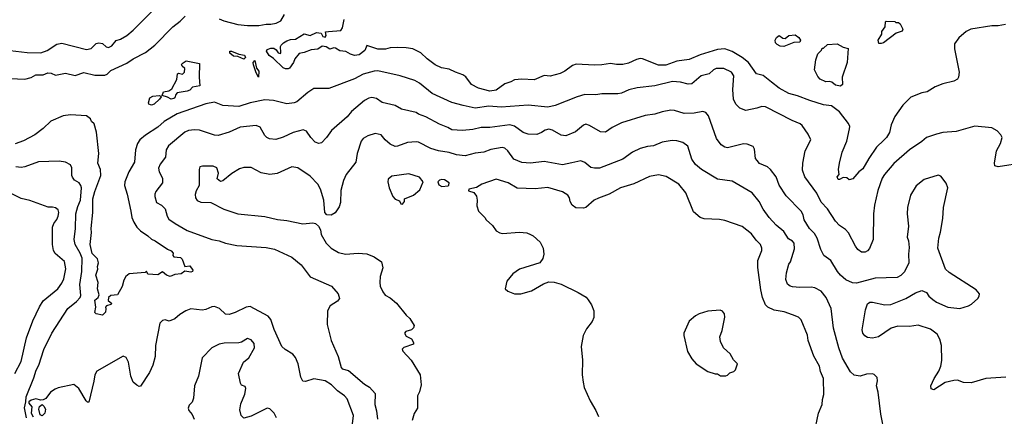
# Model space of a CAD drawing. Extents: x 1678431 to 1860718, y 384618 to 522882.
# Tile 387 of 473: x 1814823 to 1822826, y 427668 to 430892. Entities that reach past the tile are written whole.
import ezdxf

# ---------------------------------------------------------------- set-up
doc = ezdxf.new("R2010")
doc.units = 0

msp = doc.modelspace()

# ---------------------------------------------------------------- linework, layer by layer
at = {"layer": '0CON10XD'}
for points in [[(1814745, 430641.4), (1814884.5, 430624.5), (1814995, 430621.9), (1815045, 430640.6), (1815125, 430691.9), (1815165, 430701.4), (1815365, 430651.1), (1815405, 430656.9), (1815445, 430700), (1815465, 430704.2), (1815495, 430699.2), (1815525, 430672.9), (1815545, 430665.7), (1815571.4, 430678.6), (1815606.4, 430723.6), (1815642.5, 430735), (1815695, 430764.4), (1815745, 430805.7), (1815913.8, 430976.2)], [(1814745, 430414.4), (1814865, 430410), (1814915, 430423.6), (1814955, 430443.3), (1815012.5, 430445), (1815051.1, 430458.9), (1815077.6, 430457.6), (1815115, 430442.2), (1815195, 430457.1), (1815275, 430437.7), (1815345, 430463.6), (1815435, 430441.5), (1815515, 430441.1), (1815535, 430448.9), (1815565, 430478.5), (1815695, 430538.5), (1815745, 430573.3), (1815844.2, 430625), (1815921.4, 430685), (1816067.8, 430835), (1816128.5, 430881.5), (1816168.5, 430921.5)], [(1816445, 430898.9), (1816482.9, 430882.9), (1816595, 430854.4), (1816675, 430844.2), (1816714.4, 430845.6), (1816765.4, 430844.6), (1816825, 430854.6), (1816865.4, 430854.6), (1816907.2, 430862.8), (1816945, 430882.5), (1816976.2, 430935)], [(1822835, 430853.3), (1822776.4, 430843.6), (1822725, 430843.3), (1822554.5, 430815.5), (1822515, 430797.1), (1822455, 430745.8), (1822420, 430695), (1822420.8, 430655), (1822460, 430465), (1822454.2, 430425.8), (1822445, 430408.8), (1822415, 430391.4), (1822325, 430372), (1822264.4, 430345.6), (1822197.5, 430305), (1822155, 430297.5), (1822067, 430263), (1822001.7, 430198.3), (1821935, 430106.2), (1821905, 430036.7), (1821893.1, 429975), (1821868.1, 429935), (1821846.6, 429913.4), (1821787.8, 429855), (1821723.3, 429765), (1821675, 429680.8), (1821642.5, 429655), (1821595, 429597.5), (1821565, 429590), (1821545, 429607.5), (1821515, 429610), (1821487.3, 429592.7), (1821475, 429594.3), (1821466.7, 429615), (1821482.5, 429635), (1821477.5, 429675), (1821486.2, 429725), (1821508.1, 429815), (1821545.5, 429905), (1821567.7, 430005), (1821569.1, 430025), (1821558.8, 430048.8), (1821485, 430144.2), (1821422.5, 430192.5), (1821355, 430201.2), (1821244, 430234), (1821144, 430274), (1821075, 430290.9), (1820995, 430336.7), (1820933.8, 430383.8), (1820865, 430437.5), (1820812.6, 430452.6), (1820747.1, 430545), (1820696, 430586), (1820615, 430634.7), (1820554.7, 430654.7), (1820495, 430649.3), (1820355, 430605.9), (1820265, 430568.5), (1820165, 430553.8), (1820075, 430522.3), (1820015, 430523.6), (1819885, 430573.1), (1819865, 430575.6), (1819835, 430568.6), (1819770.9, 430539.1), (1819725, 430528.9), (1819675, 430526.9), (1819625, 430535.6), (1819555.5, 430524.5), (1819495, 430523.3), (1819345, 430530.6), (1819315, 430520.8), (1819253.8, 430475), (1819215, 430454.3), (1819135, 430432.5), (1819085, 430437.5), (1819005, 430402.9), (1818905, 430408.6), (1818846, 430404), (1818815, 430385.8), (1818765, 430370), (1818695, 430319.2), (1818645, 430310), (1818553.3, 430335), (1818496.2, 430365), (1818448.3, 430428.3), (1818424, 430445), (1818365, 430464.5), (1818315, 430490), (1818252, 430502), (1818201.2, 430525), (1818134.2, 430575), (1818083, 430623), (1818017.5, 430655), (1817965, 430664.3), (1817895, 430665.7), (1817835, 430664), (1817795, 430651.4), (1817732.9, 430652.9), (1817645, 430682.5), (1817629.4, 430640.6), (1817582.7, 430607.3), (1817545, 430600), (1817510.9, 430610.9), (1817475, 430633.3), (1817425, 430640), (1817389.5, 430659.5), (1817375, 430662.2), (1817345, 430652.9), (1817312.9, 430672.9), (1817282.5, 430677.5), (1817245, 430652.9), (1817193.2, 430646.8), (1817135, 430624.3), (1817095, 430617.1), (1817058.5, 430575), (1817048.2, 430545), (1817015, 430499.2), (1817005, 430491.9), (1816982.9, 430492.9), (1816965, 430500), (1816885, 430576.7), (1816850.5, 430600.5), (1816828.8, 430635), (1816835, 430651.2), (1816865, 430661.9), (1816889.7, 430659.7), (1816907.7, 430647.7), (1816925, 430623.3), (1816941.7, 430618.3), (1816946.7, 430625), (1816943.9, 430673.9), (1816948.6, 430685), (1816966.7, 430705), (1816995, 430721.2), (1817025, 430731.5), (1817065.3, 430734.7), (1817135, 430776), (1817185, 430763.3), (1817235, 430789.4), (1817272.5, 430782.5), (1817286.2, 430755), (1817305, 430750), (1817314, 430765), (1817307.5, 430792.5), (1817332.7, 430797.3), (1817433.3, 430805), (1817445.6, 430825), (1817460.5, 430895)], [(1821825, 430697.5), (1821805, 430700), (1821800, 430725), (1821830, 430775), (1821830, 430795), (1821857, 430833), (1821860, 430875), (1821865, 430880), (1821935, 430877.5), (1821945, 430870), (1821965, 430870), (1821979.3, 430859.3), (1822001.2, 430815), (1821995, 430800), (1821947.7, 430782.3), (1821845, 430703.3), (1821825, 430697.5)], [(1821035, 430673.8), (1821005, 430676.2), (1820979.7, 430689.7), (1820966.2, 430705), (1820964.1, 430725.9), (1820975, 430747.5), (1820995, 430762.5), (1821025, 430742.5), (1821045, 430740), (1821075, 430763.3), (1821125, 430770), (1821156.4, 430746.4), (1821170, 430725), (1821165, 430710), (1821115, 430706.7), (1821035, 430673.8)], [(1816645, 430570), (1816595, 430592.5), (1816560, 430595), (1816530.7, 430620.7), (1816530, 430635), (1816545, 430636.7), (1816603, 430613), (1816650, 430605), (1816657.5, 430585), (1816645, 430570)], [(1821495, 430353.1), (1821455, 430360), (1821425, 430383.3), (1821405, 430390), (1821375, 430387.5), (1821329.3, 430409.3), (1821309.5, 430429.5), (1821282.5, 430485), (1821293.6, 430566.4), (1821310, 430615), (1821340, 430645), (1821345, 430660), (1821355, 430660), (1821388.3, 430691.7), (1821465.9, 430695.9), (1821515, 430670), (1821557, 430657), (1821547.5, 430545), (1821506.7, 430425), (1821511.2, 430365), (1821495, 430353.1)], [(1816055, 430245.6), (1816025, 430262.5), (1815980, 430275), (1815992.9, 430307.1), (1816035.3, 430314.7), (1816059.6, 430330.4), (1816100, 430405), (1816105, 430451.2), (1816115, 430458), (1816145, 430450.4), (1816163.3, 430465), (1816164.4, 430494.4), (1816143.1, 430515), (1816138.1, 430525), (1816142.9, 430535), (1816175, 430557.9), (1816283.3, 430535), (1816280.8, 430425), (1816285.8, 430355), (1816227.3, 430342.7), (1816205, 430320.4), (1816185, 430310.4), (1816102.5, 430297.5), (1816091.5, 430285), (1816085, 430256.2), (1816075, 430252.5), (1816055, 430245.6)], [(1816765, 430424), (1816745, 430460), (1816722.5, 430525), (1816720, 430545), (1816735, 430560), (1816748.3, 430498.3), (1816765.6, 430475), (1816765, 430424)], [(1822985, 429728.6), (1822775, 429696.7), (1822750, 429705), (1822746.2, 429725), (1822762.5, 429825), (1822796, 429885), (1822808, 429935), (1822798.8, 429955), (1822768.3, 429988.3), (1822725, 430012), (1822585, 430027.1), (1822435, 429984.4), (1822325.6, 429974.4), (1822275, 429962.9), (1822194.5, 429935.5), (1822155, 429902), (1822054, 429835), (1821927, 429723), (1821851.4, 429635), (1821833.1, 429605), (1821796.9, 429505), (1821770, 429385), (1821763.2, 429313.2), (1821760.6, 429105), (1821728.7, 429031.3), (1821715, 429014), (1821695, 429002.5), (1821665, 429002.5), (1821635, 429023.8), (1821615, 429051.2), (1821560.3, 429160.3), (1821535, 429185.8), (1821485, 429219.2), (1821454.3, 429255), (1821388.6, 429355), (1821337.9, 429407.9), (1821301.5, 429481.5), (1821203.1, 429615), (1821185, 429670), (1821186.9, 429725), (1821206, 429825), (1821254, 429915), (1821232.7, 429962.7), (1821183, 430033), (1821166.8, 430046.8), (1821102, 430072), (1820885, 430184.4), (1820855, 430187.1), (1820815, 430171.9), (1820725, 430152.9), (1820675, 430174), (1820644.5, 430204.5), (1820624.2, 430245), (1820619.4, 430325), (1820626.7, 430435), (1820608.8, 430465), (1820546.2, 430496.2), (1820485, 430496.4), (1820462.5, 430485), (1820427.7, 430452.3), (1820362.5, 430435), (1820285, 430371.9), (1820255, 430367.5), (1820193.9, 430383.9), (1820129.4, 430390.6), (1819985, 430354.5), (1819842, 430338), (1819775, 430322.2), (1819715, 430295.6), (1819685, 430288.9), (1819555, 430288.6), (1819505, 430280.6), (1819415, 430283.3), (1819353.9, 430266.1), (1819175.4, 430194.6), (1819115, 430180.5), (1818955, 430197.8), (1818735, 430180.9), (1818635, 430188.2), (1818525, 430173.9), (1818426.1, 430193.9), (1818335, 430220), (1818175, 430292.5), (1818072, 430375), (1818035, 430397.8), (1817914.5, 430434.5), (1817733.9, 430476.1), (1817705, 430474.5), (1817615, 430448.8), (1817545, 430411.8), (1817335, 430334.2), (1817215, 430332.5), (1817165, 430300), (1817075.8, 430225), (1817055, 430215.6), (1816995, 430207.1), (1816885, 430234.5), (1816815, 430239.6), (1816695, 430215.4), (1816605, 430186.9), (1816475, 430193.5), (1816405, 430221.9), (1816335, 430208.5), (1816102.9, 430127.1), (1815998.6, 430065), (1815945, 430018.2), (1815845, 429954.5), (1815800, 429915), (1815780.6, 429885), (1815764.5, 429835), (1815755.4, 429734.6), (1815711.4, 429655), (1815677, 429573), (1815674.3, 429545), (1815695.6, 429475), (1815725.5, 429335), (1815734.5, 429285), (1815750, 429245), (1815774.4, 429205), (1815804.7, 429174.7), (1815865, 429135.6), (1815895, 429106.9), (1815925, 429094.5), (1816025, 429026), (1816054.1, 429014.1), (1816070, 428995), (1816068.8, 428975), (1816076.7, 428965), (1816129.1, 428959.1), (1816144.5, 428944.5), (1816165, 428886.7), (1816205, 428890), (1816231.2, 428855), (1816226.7, 428845), (1816215, 428840.8), (1816165, 428846.7), (1816135, 428826.9), (1816085, 428821.9), (1816046.7, 428803.3), (1816015.7, 428815), (1815985, 428841.4), (1815945, 428818.8), (1815865, 428824.2), (1815855, 428846.7), (1815843.6, 428836.4), (1815714.1, 428825.9), (1815685.8, 428804.2), (1815670, 428775), (1815656.8, 428723.2), (1815618.8, 428655), (1815565, 428649.4), (1815545, 428634.2), (1815540.8, 428610.8), (1815572.5, 428585), (1815563.6, 428576.4), (1815528.8, 428565), (1815521.4, 428555), (1815522.1, 428542.1), (1815519.5, 428515), (1815495, 428490), (1815445, 428500), (1815435, 428512.5), (1815442.5, 428555), (1815435, 428613.3), (1815460.6, 428635), (1815468.5, 428655), (1815456.2, 428705), (1815461.2, 428755), (1815443.2, 428815), (1815457.5, 428865), (1815455.3, 428885), (1815463.2, 428915), (1815455, 428948.5), (1815412.6, 428992.6), (1815394.8, 429065), (1815406.9, 429163.1), (1815403.2, 429195), (1815416.5, 429325), (1815417.6, 429435), (1815433.9, 429495), (1815482.9, 429625), (1815480.4, 429675), (1815456.9, 429725), (1815465.3, 429805.3), (1815447.5, 429977.5), (1815428, 430045), (1815407.9, 430065), (1815398.9, 430085), (1815365, 430110.6), (1815235, 430120), (1815175, 430111.9), (1815075, 430066.7), (1815015, 430007.8), (1814945, 429955.5), (1814855, 429908.2), (1814785, 429882.9)], [(1815895, 430196.7), (1815872.5, 430205), (1815870, 430215), (1815881.7, 430258.3), (1815905, 430271.2), (1815956, 430276), (1815970, 430270), (1815972.5, 430265), (1815960, 430245), (1815915, 430204.4), (1815895, 430196.7)], [(1818303.8, 430016.2), (1818235, 430043.5), (1818123.9, 430103.9), (1818065, 430124.5), (1818045, 430137.5), (1817925, 430165.7), (1817875, 430195.6), (1817769.1, 430219.1), (1817721.9, 430251.9), (1817685, 430260), (1817660, 430255), (1817626, 430235), (1817519.2, 430145), (1817485, 430101.4), (1817358.3, 429991.7), (1817318, 429935), (1817275, 429891.2), (1817255, 429886), (1817225, 429896), (1817189.2, 429935), (1817155, 429986.2), (1817127.3, 429997.3), (1817044.5, 429975.5), (1816965, 429936.9), (1816905, 429917.5), (1816853.2, 429923.2), (1816831.2, 429935), (1816815, 429951.2), (1816777.4, 430017.4), (1816745, 430033.1), (1816615, 430017.8), (1816525, 429978.1), (1816435, 429951.1), (1816405, 429952.5), (1816285, 429993.1), (1816245, 429997.8), (1816195, 429991.1), (1816165, 429978.1), (1816033.1, 429866.9), (1816012.9, 429835), (1816007.5, 429775), (1815963.4, 429716.6), (1815951.9, 429685), (1815955.7, 429655), (1815984, 429605), (1815984.2, 429565), (1815930.8, 429495), (1815921.9, 429475), (1815921.9, 429455), (1815935, 429406.2), (1815975, 429384), (1816006.2, 429355), (1816021.9, 429295), (1816035, 429272), (1816088, 429235), (1816185, 429179.4), (1816385, 429105.7), (1816443.6, 429093.6), (1816494.5, 429074.5), (1816587.6, 429057.6), (1816825, 429040.6), (1816895, 429026.9), (1817035, 428962.9), (1817109.8, 428899.8), (1817185, 428802.9), (1817356.7, 428725), (1817412.7, 428662.7), (1817423.3, 428625), (1817406.7, 428605), (1817345.8, 428565), (1817325.6, 428525), (1817321.1, 428415), (1817353.5, 428285), (1817412.2, 428155), (1817435, 428063.8), (1817445, 428054.2), (1817495, 428040), (1817625, 427930), (1817666.7, 427905), (1817713, 427853), (1817708.6, 427765), (1817723.9, 427713.9), (1817730, 427645)], [(1822837.3, 427987.3), (1822675, 427975.6), (1822555, 427941.4), (1822495, 427942), (1822445, 427962), (1822415, 427959.2), (1822345, 427942), (1822253, 427883), (1822231.7, 427891.7), (1822228.8, 427915), (1822255, 427976.7), (1822294.2, 428035), (1822309.4, 428075), (1822317.6, 428122.4), (1822314.4, 428245), (1822301.9, 428295), (1822280.8, 428335), (1822225, 428377.5), (1822125, 428408), (1822055, 428398), (1821959.3, 428400.7), (1821905, 428383.3), (1821803.3, 428315), (1821755, 428302.5), (1821715, 428310), (1821693.2, 428323.2), (1821676, 428345), (1821670.3, 428370.3), (1821696.2, 428535), (1821715, 428582.5), (1821734, 428596), (1821755, 428596.2), (1821855, 428573.8), (1821902.7, 428577.3), (1822025, 428626), (1822105, 428672), (1822155, 428690), (1822192.5, 428675), (1822213.3, 428645), (1822245, 428616.7), (1822275.8, 428595.8), (1822365.7, 428555.7), (1822465, 428544.3), (1822535, 428565.8), (1822560.3, 428579.7), (1822610, 428625), (1822622.5, 428645), (1822623.3, 428665), (1822596.7, 428695), (1822377, 428837), (1822346.7, 428865), (1822286, 429035), (1822292.5, 429115), (1822307.5, 429165), (1822325.7, 429275), (1822330.8, 429365), (1822365.8, 429524.2), (1822352.3, 429562.3), (1822309.5, 429619.5), (1822288.3, 429628.3), (1822175, 429592), (1822109.7, 429540.3), (1822064.2, 429465), (1822039.2, 429365), (1822037.5, 429315), (1822047.5, 429215), (1822035.7, 429125), (1822045.8, 429095), (1822051.7, 429041.7), (1822046.2, 428985), (1822048.8, 428915), (1822015, 428842.5), (1821985, 428813.8), (1821955, 428796), (1821775, 428791.4), (1821625, 428750), (1821592.6, 428752.6), (1821538.6, 428778.6), (1821494.7, 428814.7), (1821468.9, 428845), (1821414.4, 428934.4), (1821358, 428975), (1821333.6, 429023.6), (1821305, 429117.5), (1821283.1, 429153.1), (1821243.1, 429195), (1821198.1, 429265), (1821190, 429305), (1821175.6, 429335), (1821051.7, 429461.7), (1820997, 429547), (1820971.9, 429615), (1820925.8, 429675), (1820901.2, 429695), (1820835, 429724.2), (1820817, 429747), (1820803.8, 429765), (1820795, 429840), (1820785, 429861.2), (1820735, 429881.4), (1820705, 429882.9), (1820575, 429850), (1820553.3, 429855), (1820524, 429875), (1820486.6, 429926.6), (1820420.9, 430110.9), (1820398.7, 430138.7), (1820375, 430145.8), (1820305, 430131.9), (1820225, 430128.6), (1820145, 430152.9), (1820115, 430155.6), (1820045, 430144.4), (1819985, 430123.1), (1819905.5, 430114.5), (1819715, 430053.1), (1819638.8, 430015), (1819585, 429977.5), (1819545, 429981.4), (1819455, 430033.1), (1819425, 430041.9), (1819405, 430034.2), (1819340.2, 429979.8), (1819261.7, 429948.3), (1819225, 429953.1), (1819153.9, 429993.9), (1819125, 430001.8), (1819095, 429995.5), (1819063.8, 429975), (1819025, 429960), (1818955, 429960.6), (1818915, 429975.7), (1818845, 430026.5), (1818806.2, 430036.2), (1818645, 430016.5), (1818574, 430016), (1818505, 430000), (1818420.7, 429990.7), (1818335, 429995.6), (1818303.8, 430016.2)], [(1821851.4, 427535), (1821821.4, 427685), (1821801.2, 427865), (1821788, 427915), (1821796.2, 427956.2), (1821793.6, 427983.6), (1821768.3, 428008.3), (1821753.6, 428013.6), (1821705, 428010), (1821653.9, 427993.9), (1821605, 428003.8), (1821575, 428028.8), (1821511.8, 428141.8), (1821480, 428225), (1821436.7, 428385), (1821419.4, 428545), (1821376.9, 428635), (1821336.7, 428686.7), (1821285, 428712.2), (1821255, 428717.8), (1821165, 428714.3), (1821105, 428720.6), (1821085, 428725.8), (1821063.4, 428743.4), (1821050.3, 428780.3), (1821055.6, 428834.4), (1821074.3, 428905), (1821086.7, 428925), (1821120.2, 429029.8), (1821118.8, 429075), (1821105, 429091.8), (1821071, 429111), (1821035, 429170), (1820971.5, 429221.5), (1820914.4, 429285), (1820865, 429351.2), (1820834.3, 429415), (1820777.5, 429485), (1820615, 429578.5), (1820495, 429596.9), (1820365, 429674.3), (1820315, 429715.8), (1820285, 429758.8), (1820252.5, 429865), (1820212.7, 429892.7), (1820165, 429908.1), (1820125, 429910.8), (1820045, 429896.7), (1819975, 429867.1), (1819925, 429861.4), (1819865, 429844.4), (1819805, 429814.4), (1819725, 429759.4), (1819535, 429685.6), (1819495, 429684.4), (1819465, 429691.9), (1819415, 429731.9), (1819385, 429744.4), (1819310.9, 429729.1), (1819235, 429712.2), (1819085, 429740), (1818975, 429725.6), (1818905, 429731.1), (1818838.6, 429758.6), (1818790.6, 429825), (1818765, 429846.7), (1818745, 429853.3), (1818653.3, 429836.7), (1818595, 429815.6), (1818525, 429808.1), (1818445, 429785.6), (1818373.8, 429793.8), (1818315, 429811.5), (1818226.2, 429826.2), (1818165, 429845.6), (1818065, 429895.8), (1818045, 429900), (1817976.3, 429893.7), (1817895, 429862.9), (1817875, 429861.9), (1817835, 429880.6), (1817792.5, 429915), (1817760, 429955), (1817711.9, 429968.1), (1817652.6, 429947.4), (1817614.6, 429925.4), (1817597.1, 429905), (1817567.1, 429805), (1817554.3, 429735), (1817477.4, 429632.6), (1817455.7, 429585), (1817433.1, 429505), (1817429.2, 429405), (1817418.8, 429371.2), (1817387.7, 429322.3), (1817355, 429303.3), (1817320, 429305), (1817304.1, 429324.1), (1817295.8, 429425), (1817268.1, 429515), (1817245, 429555.8), (1817185, 429619.4), (1817085, 429687.1), (1817035, 429697.1), (1816915, 429641.9), (1816855, 429634.4), (1816785, 429648.1), (1816705, 429690), (1816645, 429691.4), (1816608.9, 429681.1), (1816548.3, 429641.7), (1816475, 429582.5), (1816455, 429577.5), (1816428.3, 429598.3), (1816437.5, 429645), (1816425, 429687.5), (1816395, 429701.2), (1816307.7, 429702.3), (1816287.5, 429695), (1816281.2, 429675), (1816282.5, 429545), (1816258.3, 429501.7), (1816249.5, 429470.5), (1816251.4, 429445), (1816265, 429422), (1816295, 429409.2), (1816377, 429407), (1816480.9, 429350.9), (1816595, 429314.3), (1816815, 429291.9), (1816917.9, 429267.9), (1816995, 429260), (1817125, 429234), (1817205, 429240), (1817226.4, 429236.4), (1817252.5, 429215), (1817266.7, 429185), (1817273.8, 429145), (1817315, 429076.7), (1817355.8, 429035.8), (1817415, 428999.2), (1817470, 428985), (1817575, 428994.2), (1817645, 428989.2), (1817705, 428963.8), (1817764.2, 428924.2), (1817774.2, 428875), (1817752.5, 428805), (1817749.2, 428755), (1817754, 428725), (1817775, 428681.2), (1817793.6, 428653.6), (1817835, 428632), (1817885, 428588), (1817965, 428491.2), (1817995, 428463.3), (1818030, 428405), (1818024, 428386), (1818007.9, 428372.1), (1817962.7, 428357.3), (1817951.1, 428345), (1817965, 428318.5), (1818006.8, 428296.8), (1818025, 428268), (1818024.4, 428255), (1817945, 428228.5), (1817932, 428215), (1817937.7, 428197.7), (1818003.6, 428123.6), (1818077.8, 428005), (1818087.1, 427925), (1818072.4, 427867.6), (1818055.7, 427835), (1818055.8, 427735), (1818029.7, 427690.3), (1818012.5, 427635)], [(1814878, 427655), (1814863.4, 427736.6), (1814874.2, 427785.8), (1814874.6, 427825.4), (1814938.1, 427981.9), (1814957, 428043), (1814979.6, 428085), (1815018.1, 428211.9), (1815083.3, 428345), (1815215, 428544.3), (1815285, 428602.5), (1815315, 428634.5), (1815320.8, 428649.2), (1815310.9, 428739.1), (1815326.8, 428845), (1815330.3, 428955), (1815314.8, 428995), (1815273.9, 429065), (1815267.1, 429105), (1815277.9, 429195), (1815278.7, 429315), (1815296, 429375), (1815317.9, 429425), (1815325.3, 429525), (1815320.5, 429545), (1815306, 429566), (1815268.3, 429588.3), (1815251.7, 429611.7), (1815246.9, 429625), (1815248.1, 429688.1), (1815235, 429713.3), (1815195, 429733.3), (1815145, 429742), (1814975.8, 429735.8), (1814865, 429695.6), (1814835, 429691.5), (1814792.7, 429697.3)], [(1817935, 429392.9), (1817951.2, 429415), (1817950, 429435), (1818022.5, 429465), (1818075, 429510), (1818103.3, 429575), (1818072.3, 429612.3), (1817985, 429640), (1817848.8, 429621.2), (1817816.7, 429595), (1817813.8, 429575), (1817825.9, 429525.9), (1817856.7, 429455), (1817875, 429433.3), (1817909.5, 429419.5), (1817921.2, 429395), (1817935, 429392.9)], [(1818255, 429537.5), (1818305, 429542.5), (1818311.7, 429548.3), (1818312.5, 429565), (1818275, 429591.2), (1818255, 429593.3), (1818235, 429586.7), (1818222.5, 429575), (1818230.7, 429550.7), (1818255, 429537.5)], [(1821280.6, 427525), (1821315.8, 427695), (1821345.7, 427765), (1821347.1, 427805), (1821358.6, 427845), (1821356.3, 427976.3), (1821332, 428032), (1821322.5, 428075), (1821277.8, 428157.8), (1821231.9, 428285), (1821225, 428326.7), (1821173.4, 428453.4), (1821153.2, 428473.2), (1821105, 428494.3), (1821036.1, 428516.1), (1820955, 428530.5), (1820905, 428554.4), (1820885.6, 428575), (1820860.5, 428635), (1820847.5, 428695), (1820821.3, 428878.7), (1820822.5, 428935), (1820854.2, 429015), (1820855.6, 429035), (1820844.3, 429065), (1820809.2, 429099.2), (1820771.4, 429151.4), (1820695, 429212), (1820555, 429258.8), (1820511.7, 429268.3), (1820385, 429274), (1820353.3, 429285), (1820300.3, 429330.3), (1820237.5, 429485), (1820181.4, 429555), (1820078.7, 429618.7), (1820015, 429631.4), (1819942.6, 429617.4), (1819815, 429558.2), (1819705, 429524.4), (1819615, 429473.3), (1819527.5, 429442.5), (1819493.3, 429425), (1819425, 429366.2), (1819405, 429361.2), (1819343.6, 429363.6), (1819313.9, 429383.9), (1819297.5, 429415), (1819292.5, 429445), (1819277.5, 429465), (1819235, 429492), (1819115, 429527.8), (1819012.6, 429517.4), (1818865, 429521.5), (1818793.8, 429565), (1818695, 429596), (1818580, 429555), (1818535, 429527.5), (1818472.5, 429515), (1818470.7, 429500.7), (1818515, 429487.5), (1818537, 429457), (1818542.5, 429425), (1818538.3, 429378.3), (1818552.5, 429335), (1818603.3, 429285), (1818614.1, 429264.1), (1818665, 429220), (1818695, 429176.7), (1818725, 429158.8), (1818746.4, 429153.6), (1818885, 429163.8), (1818945, 429158.8), (1818975, 429146.7), (1818997.5, 429135), (1819052.5, 429085), (1819076.7, 429035), (1819082.5, 428985), (1819075, 428950), (1819050, 428915), (1818885, 428863.3), (1818830, 428825), (1818783.3, 428766.7), (1818770, 428705), (1818790, 428685), (1818843.6, 428663.6), (1818896.1, 428663.9), (1818981.7, 428688.3), (1819080, 428745), (1819125, 428760), (1819168.3, 428758.3), (1819225, 428743.3), (1819362.5, 428675), (1819425.8, 428635.8), (1819443.3, 428615), (1819470, 428575), (1819490, 428525), (1819488.3, 428471.7), (1819475, 428437.5), (1819431.2, 428378.8), (1819404.1, 428325.9), (1819386.2, 428235), (1819398, 428125), (1819394.2, 428005), (1819402, 427945), (1819411.2, 427901.2), (1819458.8, 427795), (1819506.2, 427715), (1819527.3, 427667.3)], [(1814784.1, 428015.9), (1814833.8, 428115), (1814878.2, 428305), (1814929.1, 428445), (1814982.9, 428557.1), (1815014, 428606), (1815131.9, 428705), (1815165, 428749.2), (1815180.9, 428785), (1815197.3, 428867.3), (1815187.6, 428927.6), (1815111.1, 428991.1), (1815097.9, 429015), (1815088.5, 429065), (1815090.8, 429205), (1815100.8, 429235), (1815125, 429267.1), (1815136.2, 429295), (1815141.1, 429325), (1815135, 429346.2), (1815113.3, 429363.3), (1815089.1, 429369.1), (1815055, 429367.1), (1814905, 429421.4), (1814835, 429437.5), (1814685, 429514.4)], [(1817523.9, 427563.9), (1817535.5, 427675), (1817485, 427810), (1817464.3, 427835), (1817406.2, 427875), (1817357.5, 427925), (1817305, 427957.5), (1817215, 427971.9), (1817145, 427950.8), (1817123.4, 427953.4), (1817107.8, 427985), (1817085.4, 428095), (1817065.5, 428145), (1817043.2, 428173.2), (1816980.3, 428210.3), (1816954.6, 428234.6), (1816892.3, 428375), (1816865, 428456), (1816841.6, 428481.6), (1816695, 428561.5), (1816665, 428556.2), (1816575, 428512.1), (1816524.5, 428494.5), (1816495, 428498.9), (1816446.9, 428545), (1816405, 428560), (1816385, 428558.8), (1816335, 428536.9), (1816305, 428530.6), (1816215, 428542.5), (1816173.9, 428526.1), (1816125, 428496.7), (1816085, 428460), (1816038.3, 428441.7), (1816005, 428451.2), (1815985, 428446.2), (1815962.5, 428425), (1815927.5, 428245), (1815924.4, 428155), (1815905, 428083.3), (1815877, 428023), (1815805, 427913.3), (1815795, 427911.2), (1815775, 427920), (1815744.5, 427944.5), (1815726.5, 427995), (1815708.5, 428108.5), (1815688.8, 428145), (1815665, 428156.2), (1815450, 428035), (1815433.4, 428006.6), (1815426.6, 427953.4), (1815385, 427782.5), (1815375, 427783.3), (1815363.8, 427795), (1815303, 427893), (1815263.6, 427926.4), (1815135, 427898.8), (1815111.7, 427888.3), (1815073.3, 427865), (1815035, 427813.8), (1815015, 427801.2), (1814995, 427798.8), (1814955, 427810), (1814915, 427798.8), (1814897.5, 427785), (1814896.7, 427775), (1814922.5, 427745), (1814917.5, 427695), (1814933.8, 427663.8)], [(1820563, 427997), (1820575, 428002.5), (1820595, 428022.5), (1820627, 428033), (1820640, 428045), (1820657.5, 428095), (1820625, 428127.5), (1820596.2, 428175), (1820544.2, 428224.2), (1820518.8, 428275), (1820514, 428315), (1820533.8, 428365), (1820553.3, 428475), (1820550.7, 428500.7), (1820535, 428522.5), (1820515, 428530), (1820415, 428523.8), (1820345, 428501.2), (1820315, 428486.2), (1820265, 428442.5), (1820221.2, 428345), (1820220, 428325), (1820251.2, 428195), (1820286.7, 428135), (1820322.5, 428095), (1820415, 428033.3), (1820475, 428013.3), (1820495, 428012.5), (1820518.3, 427998.3), (1820563, 427997)], [(1816911.2, 427655), (1816890, 427695), (1816855, 427730), (1816835, 427733.8), (1816705, 427668.6), (1816645, 427654), (1816623.6, 427673.6), (1816611.3, 427721.3), (1816620.8, 427770.8), (1816653.2, 427846.8), (1816662, 427895), (1816655, 427910), (1816625, 427920), (1816616.4, 427936.4), (1816601.2, 428015), (1816641.3, 428108.7), (1816685.6, 428144.4), (1816732, 428225), (1816728.8, 428258.8), (1816705, 428290), (1816675, 428300), (1816625, 428271.2), (1816605, 428266), (1816485, 428263.3), (1816445, 428254.4), (1816386, 428225), (1816306.4, 428143.6), (1816275.8, 427995), (1816244, 427915), (1816235.8, 427815), (1816225.6, 427784.4), (1816201.7, 427758.3), (1816193.3, 427735), (1816196.7, 427715), (1816224.1, 427684.1), (1816240.8, 427645)], [(1815005, 427671.2), (1814990.5, 427680.5), (1814977.5, 427725), (1814985, 427748.8), (1815005, 427763.3), (1815020.5, 427750.5), (1815032, 427725), (1815027.1, 427695), (1815005, 427671.2)]]:
    msp.add_lwpolyline(points, dxfattribs=at)

doc.saveas('drawing.dxf')
